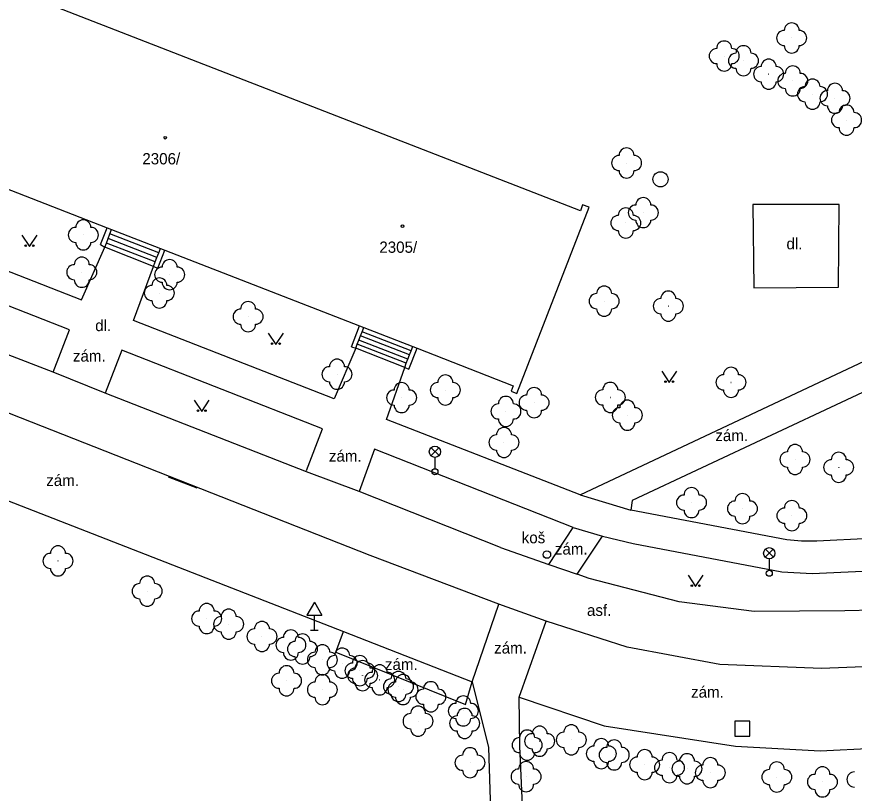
# Model space of a CAD drawing. Extents: x -737812 to -729375, y -1123000 to -1115500.
# Drawn here: x -736521.8 to -736466.2, y -1118705.7 to -1118654.2 of the extents above; entities that cross this region are included whole.
import ezdxf

# ---------------------------------------------------------------- set-up
doc = ezdxf.new("R2010")
doc.units = 0
for name, color, linetype in [('Doplněk polohopisu', 7, 'Continuous'), ('Doplňkové značky', 7, 'Continuous'), ('Hranice - ploty_ zdi', 7, 'Continuous'), ('Komunikace', 7, 'Continuous'), ('Pomocné popisy', 7, 'Continuous'), ('Povr_ zn_ inž_ sítí - el_', 7, 'Continuous'), ('Povr_ zn_ inž_ sítí - kan_', 7, 'Continuous'), ('Stavební objekty', 7, 'Continuous'), ('Zeleň', 7, 'Continuous'), ('Značky druhů budov', 7, 'Continuous'), ('Značky druhů pozemků', 7, 'Continuous'), ('Čísla popisná', 7, 'Continuous')]:
    doc.layers.add(name, color=color, linetype=linetype)

msp = doc.modelspace()

# ---------------------------------------------------------------- linework, layer by layer
at = {"layer": 'Doplněk polohopisu'}
for p, q in [((-736484.58, -1118691.17), (-736482.9, -1118688.66)), ((-736488.41, -1118699.34), (-736482.78, -1118701.25)), ((-736482.78, -1118701.25), (-736474.07, -1118702.58)), ((-736474.07, -1118702.58), (-736468.44, -1118702.9)), ((-736468.44, -1118702.9), (-736458.11, -1118702.4))]:
    msp.add_line(p, q, dxfattribs=at)
for points in [[(-736525.87, -1118664.93), (-736527.38, -1118669.1), (-736517.46, -1118672.97)], [(-736472.85, -1118672.17), (-736467.22, -1118672.12), (-736467.18, -1118666.63), (-736472.91, -1118666.64), (-736472.85, -1118672.17)], [(-736517.46, -1118672.97), (-736515.93, -1118669.47)], [(-736518.26, -1118674.95), (-736528.16, -1118671.09), (-736529.19, -1118673.99)], [(-736500.69, -1118679.54), (-736514.01, -1118674.33), (-736512.69, -1118670.75)], [(-736547.34, -1118673.74), (-736548.07, -1118676.15), (-736525.93, -1118684.9), (-736500.09, -1118694.98)], [(-736519.36, -1118677.76), (-736518.26, -1118674.95)], [(-736484.37, -1118685.91), (-736461.71, -1118675.25)], [(-736502.53, -1118684.29), (-736501.47, -1118681.52), (-736514.8, -1118676.31), (-736515.89, -1118679.16)], [(-736484.37, -1118685.91), (-736497.22, -1118680.9), (-736496.02, -1118677.45)], [(-736461.61, -1118678.31), (-736462.42, -1118677.61), (-736480.91, -1118686.29), (-736481.01, -1118686.92)], [(-736484.83, -1118688.07), (-736498.02, -1118682.87), (-736499.04, -1118685.69)], [(-736484.37, -1118685.91), (-736481.01, -1118686.92)], [(-736470.65, -1118688.9), (-736481.01, -1118686.92)], [(-736486.45, -1118690.52), (-736484.83, -1118688.07)], [(-736484.83, -1118688.07), (-736482.9, -1118688.66)], [(-736482.9, -1118688.66), (-736480.86, -1118689.13), (-736470.99, -1118691.02)], [(-736461.55, -1118688.62), (-736468.66, -1118688.99), (-736469.69, -1118688.98), (-736470.65, -1118688.9)], [(-736470.99, -1118691.02), (-736468.97, -1118691.13), (-736456.08, -1118690.53), (-736455.93, -1118693.32)], [(-736491.53, -1118698.32), (-736489.76, -1118693.16)], [(-736488.41, -1118699.34), (-736486.62, -1118694.29)], [(-736500.6, -1118696.36), (-736500.09, -1118694.98)], [(-736500.09, -1118694.98), (-736491.53, -1118698.32)], [(-736500.6, -1118696.36), (-736491.99, -1118699.83), (-736491.53, -1118698.32)], [(-736491.53, -1118698.32), (-736490.46, -1118702.67)], [(-736488.38, -1118702.6), (-736488.41, -1118699.34)], [(-736490.46, -1118702.67), (-736490.17, -1118711.73), (-736490.68, -1118711.77)], [(-736470.13, -1118730.78), (-736487.07, -1118731.55), (-736488.38, -1118702.6)]]:
    msp.add_lwpolyline(points, dxfattribs=at)
at = {"layer": 'Doplňkové značky'}
for p, q in [((-736502.01, -1118693.024), (-736502.51, -1118693.89)), ((-736502.01, -1118693.024), (-736501.51, -1118693.89)), ((-736502.51, -1118693.89), (-736501.51, -1118693.89)), ((-736502.01, -1118694.89), (-736502.01, -1118693.89)), ((-736502.26, -1118694.89), (-736501.76, -1118694.89))]:
    msp.add_line(p, q, dxfattribs=at)
for radius in [0.25, 0.0005]:
    msp.add_circle((-736486.581, -1118689.87), radius, dxfattribs=at)
at = {"layer": 'Hranice - ploty_ zdi'}
for points in [[(-736516.2, -1118669.29), (-736515.77, -1118668.18)], [(-736515.93, -1118669.47), (-736515.82, -1118669.19), (-736515.7, -1118668.89), (-736515.59, -1118668.59), (-736515.47, -1118668.29)], [(-736512.46, -1118670.15), (-736515.7, -1118668.89)], [(-736512.34, -1118669.85), (-736515.59, -1118668.59)], [(-736516.2, -1118669.29), (-736515.93, -1118669.47)], [(-736512.69, -1118670.75), (-736515.93, -1118669.47)], [(-736512.57, -1118670.45), (-736515.82, -1118669.19)], [(-736512.69, -1118670.75), (-736512.57, -1118670.45), (-736512.46, -1118670.15), (-736512.34, -1118669.85), (-736512.23, -1118669.56)], [(-736512.4, -1118670.85), (-736511.94, -1118669.67)], [(-736512.69, -1118670.75), (-736512.4, -1118670.85)], [(-736499.56, -1118676.09), (-736499.02, -1118674.69)], [(-736499.27, -1118676.16), (-736499.17, -1118675.91), (-736499.06, -1118675.63), (-736498.96, -1118675.35), (-736498.85, -1118675.08), (-736498.74, -1118674.8)], [(-736495.59, -1118676.34), (-736498.85, -1118675.08)], [(-736495.8, -1118676.9), (-736499.06, -1118675.63)], [(-736495.7, -1118676.62), (-736498.96, -1118675.35)], [(-736499.56, -1118676.09), (-736499.27, -1118676.16)], [(-736496.02, -1118677.45), (-736499.27, -1118676.16)], [(-736495.91, -1118677.17), (-736499.17, -1118675.91)], [(-736496.02, -1118677.45), (-736495.91, -1118677.17), (-736495.8, -1118676.9), (-736495.7, -1118676.62), (-736495.59, -1118676.34), (-736495.48, -1118676.07)], [(-736495.74, -1118677.56), (-736495.2, -1118676.18)], [(-736496.02, -1118677.45), (-736495.74, -1118677.56)]]:
    msp.add_lwpolyline(points, dxfattribs=at)
at = {"layer": 'Komunikace'}
for p, q in [((-736489.67, -1118689.41), (-736499.04, -1118685.69)), ((-736483.78, -1118691.45), (-736484.58, -1118691.17)), ((-736477.81, -1118693.01), (-736483.78, -1118691.45)), ((-736472.82, -1118693.65), (-736477.81, -1118693.01)), ((-736455.93, -1118693.32), (-736466.8, -1118693.61)), ((-736466.8, -1118693.61), (-736472.82, -1118693.65))]:
    msp.add_line(p, q, dxfattribs=at)
for points in [[(-736458.28, -1118697.03), (-736468.36, -1118697.44), (-736475.1, -1118697.17), (-736481.26, -1118696.01), (-736486.62, -1118694.29), (-736489.76, -1118693.16), (-736498.32, -1118689.93), (-736524.36, -1118679.69), (-736549.85, -1118669.69)], [(-736519.36, -1118677.76), (-736529.19, -1118673.99)], [(-736499.27, -1118676.16), (-736500.69, -1118679.54)], [(-736515.89, -1118679.16), (-736519.36, -1118677.76)], [(-736502.54, -1118684.37), (-736515.89, -1118679.16)], [(-736499.04, -1118685.69), (-736502.54, -1118684.37)], [(-736511.72, -1118684.7), (-736509.81, -1118685.43)], [(-736489.67, -1118689.41), (-736486.45, -1118690.52)], [(-736486.45, -1118690.52), (-736484.58, -1118691.17)]]:
    msp.add_lwpolyline(points, dxfattribs=at)
at = {"layer": 'Povr_ zn_ inž_ sítí - el_'}
for p, q in [((-736494.274, -1118683.308), (-736493.746, -1118682.78)), ((-736493.738, -1118683.305), (-736494.266, -1118682.776)), ((-736494.01, -1118683.42), (-736494.01, -1118684.17)), ((-736472.084, -1118690.048), (-736471.556, -1118689.52)), ((-736471.548, -1118690.045), (-736472.076, -1118689.516)), ((-736471.82, -1118690.16), (-736471.82, -1118690.91))]:
    msp.add_line(p, q, dxfattribs=at)
for centre, radius in [((-736494.01, -1118683.045), 0.375), ((-736494.01, -1118684.37), 0.2), ((-736471.82, -1118689.785), 0.375), ((-736471.82, -1118691.11), 0.2)]:
    msp.add_circle(centre, radius, dxfattribs=at)
at = {"layer": 'Povr_ zn_ inž_ sítí - kan_'}
for p, q in [((-736473.11, -1118700.93), (-736474.11, -1118700.93)), ((-736474.11, -1118700.93), (-736474.11, -1118701.93)), ((-736473.11, -1118701.93), (-736473.11, -1118700.93)), ((-736474.11, -1118701.93), (-736473.11, -1118701.93))]:
    msp.add_line(p, q, dxfattribs=at)
msp.add_circle((-736479.04, -1118664.96), 0.5, dxfattribs=at)
at = {"layer": 'Stavební objekty'}
for points in [[(-736484.36, -1118667.05), (-736531.02, -1118648.92)], [(-736535.67, -1118660.44), (-736529.17, -1118662.97), (-736528.86, -1118663.09), (-736525.64, -1118664.34), (-736525.36, -1118664.45), (-736515.77, -1118668.18), (-736515.47, -1118668.29), (-736512.23, -1118669.56), (-736511.94, -1118669.67), (-736499.02, -1118674.69), (-736498.74, -1118674.8), (-736495.48, -1118676.07), (-736495.2, -1118676.18), (-736488.81, -1118678.66)], [(-736484.21, -1118666.66), (-736484.36, -1118667.05)], [(-736483.78, -1118666.8), (-736484.21, -1118666.66)], [(-736488.57, -1118679.19), (-736483.78, -1118666.8)], [(-736488.81, -1118678.66), (-736488.96, -1118679.03)], [(-736488.96, -1118679.03), (-736488.57, -1118679.19)]]:
    msp.add_lwpolyline(points, dxfattribs=at)
at = {"layer": 'Zeleň'}
for centre in [(-736470.33, -1118655.58), (-736474.81, -1118656.78), (-736473.53, -1118657.09), (-736471.86, -1118657.98), (-736470.26, -1118658.43), (-736468.95, -1118659.31), (-736467.46, -1118659.58), (-736466.69, -1118661.03), (-736481.29, -1118663.88), (-736480.18, -1118667.17), (-736481.34, -1118667.86), (-736517.35, -1118668.65), (-736517.45, -1118671.13), (-736511.62, -1118671.29), (-736512.3, -1118672.51), (-736482.78, -1118673.05), (-736478.52, -1118673.38), (-736506.41, -1118674.08), (-736500.51, -1118677.9), (-736493.32, -1118678.95), (-736474.36, -1118678.44), (-736496.22, -1118679.45), (-736482.37, -1118679.44), (-736487.43, -1118679.79), (-736489.3, -1118680.37), (-736481.24, -1118680.62), (-736489.43, -1118682.43), (-736470.11, -1118683.56), (-736467.21, -1118684.08), (-736476.98, -1118686.42), (-736473.6, -1118686.82), (-736470.32, -1118687.29), (-736519.03, -1118690.29), (-736513.11, -1118692.3), (-736509.16, -1118694.12), (-736507.7, -1118694.49), (-736505.49, -1118695.31), (-736503.57, -1118695.87), (-736502.8, -1118696.14), (-736501.48, -1118696.86), (-736500.17, -1118697.08), (-736498.99, -1118697.58), (-736503.86, -1118698.25), (-736498.81, -1118697.91), (-736497.68, -1118698.19), (-736501.48, -1118698.84), (-736496.43, -1118698.63), (-736496.13, -1118698.83), (-736494.28, -1118699.31), (-736492.13, -1118700.25), (-736495.13, -1118700.93), (-736492.04, -1118701.08), (-736487.06, -1118702.26), (-736484.96, -1118702.17), (-736487.89, -1118702.52), (-736482.97, -1118703.09), (-736482.11, -1118703.17), (-736491.68, -1118703.69), (-736480.09, -1118703.82), (-736478.44, -1118704.02), (-736477.28, -1118704.09), (-736475.73, -1118704.35), (-736487.96, -1118704.61), (-736471.32, -1118704.64), (-736468.29, -1118704.96)]:
    msp.add_circle(centre, 0.0005, dxfattribs=at)
for centre, start, end in [((-736470.33, -1118655.08), 360, 180), ((-736470.83, -1118655.58), 90, 270), ((-736469.83, -1118655.58), 270, 90), ((-736474.81, -1118656.28), 360, 180), ((-736473.53, -1118656.59), 360, 180), ((-736470.33, -1118656.08), 180, 360), ((-736475.31, -1118656.78), 90, 270), ((-736474.03, -1118657.09), 90, 270), ((-736474.31, -1118656.78), 270, 90), ((-736473.03, -1118657.09), 270, 90), ((-736474.81, -1118657.28), 180, 360), ((-736471.86, -1118657.48), 360, 180), ((-736473.53, -1118657.59), 180, 360), ((-736472.36, -1118657.98), 90, 270), ((-736471.36, -1118657.98), 270, 90), ((-736470.26, -1118657.93), 360, 180), ((-736470.76, -1118658.43), 90, 270), ((-736469.76, -1118658.43), 270, 90), ((-736468.95, -1118658.81), 360, 180), ((-736471.86, -1118658.48), 180, 360), ((-736470.26, -1118658.93), 180, 360), ((-736469.45, -1118659.31), 90, 270), ((-736468.45, -1118659.31), 270, 90), ((-736467.46, -1118659.08), 360, 180), ((-736467.96, -1118659.58), 90, 270), ((-736466.96, -1118659.58), 270, 90), ((-736468.95, -1118659.81), 180, 360), ((-736467.46, -1118660.08), 180, 360), ((-736466.69, -1118660.53), 360, 180), ((-736467.19, -1118661.03), 90, 270), ((-736466.19, -1118661.03), 270, 90), ((-736466.69, -1118661.53), 180, 360), ((-736481.79, -1118663.88), 90, 270), ((-736481.29, -1118663.38), 360, 180), ((-736480.79, -1118663.88), 270, 90), ((-736481.29, -1118664.38), 180, 360), ((-736480.18, -1118666.67), 360, 180), ((-736480.68, -1118667.17), 90, 270), ((-736479.68, -1118667.17), 270, 90), ((-736481.34, -1118667.36), 360, 180), ((-736517.35, -1118668.15), 360, 180), ((-736481.84, -1118667.86), 90, 270), ((-736480.84, -1118667.86), 270, 90), ((-736480.18, -1118667.67), 180, 360), ((-736517.85, -1118668.65), 90, 270), ((-736516.85, -1118668.65), 270, 90), ((-736481.34, -1118668.36), 180, 360), ((-736517.35, -1118669.15), 180, 360), ((-736517.95, -1118671.13), 90, 270), ((-736517.45, -1118670.63), 360, 180), ((-736516.95, -1118671.13), 270, 90), ((-736511.62, -1118670.79), 360, 180), ((-736512.12, -1118671.29), 90, 270), ((-736511.12, -1118671.29), 270, 90), ((-736517.45, -1118671.63), 180, 360), ((-736512.3, -1118672.01), 360, 180), ((-736512.8, -1118672.51), 90, 270), ((-736511.62, -1118671.79), 180, 360), ((-736511.8, -1118672.51), 270, 90), ((-736482.78, -1118672.55), 360, 180), ((-736483.28, -1118673.05), 90, 270), ((-736482.28, -1118673.05), 270, 90), ((-736478.52, -1118672.88), 360, 180), ((-736512.3, -1118673.01), 180, 360), ((-736506.41, -1118673.58), 360, 180), ((-736479.02, -1118673.38), 90, 270), ((-736478.02, -1118673.38), 270, 90), ((-736506.91, -1118674.08), 90, 270), ((-736505.91, -1118674.08), 270, 90), ((-736482.78, -1118673.55), 180, 360), ((-736478.52, -1118673.88), 180, 360), ((-736506.41, -1118674.58), 180, 360), ((-736500.51, -1118677.4), 360, 180), ((-736501.01, -1118677.9), 90, 270), ((-736500.01, -1118677.9), 270, 90), ((-736474.36, -1118677.94), 360, 180), ((-736500.51, -1118678.4), 180, 360), ((-736493.32, -1118678.45), 360, 180), ((-736474.86, -1118678.44), 90, 270), ((-736473.86, -1118678.44), 270, 90), ((-736496.72, -1118679.45), 90, 270), ((-736496.22, -1118678.95), 360, 180), ((-736495.72, -1118679.45), 270, 90), ((-736493.82, -1118678.95), 90, 270), ((-736492.82, -1118678.95), 270, 90), ((-736487.43, -1118679.29), 360, 180), ((-736482.87, -1118679.44), 90, 270), ((-736482.37, -1118678.94), 360, 180), ((-736481.87, -1118679.44), 270, 90), ((-736474.36, -1118678.94), 180, 360), ((-736493.32, -1118679.45), 180, 360), ((-736489.3, -1118679.87), 360, 180), ((-736487.93, -1118679.79), 90, 270), ((-736486.93, -1118679.79), 270, 90), ((-736496.22, -1118679.95), 180, 360), ((-736489.8, -1118680.37), 90, 270), ((-736488.8, -1118680.37), 270, 90), ((-736482.37, -1118679.94), 180, 360), ((-736481.24, -1118680.12), 360, 180), ((-736487.43, -1118680.29), 180, 360), ((-736481.74, -1118680.62), 90, 270), ((-736480.74, -1118680.62), 270, 90), ((-736489.3, -1118680.87), 180, 360), ((-736481.24, -1118681.12), 180, 360), ((-736489.43, -1118681.93), 360, 180), ((-736489.93, -1118682.43), 90, 270), ((-736488.93, -1118682.43), 270, 90), ((-736470.11, -1118683.06), 360, 180), ((-736489.43, -1118682.93), 180, 360), ((-736470.61, -1118683.56), 90, 270), ((-736469.61, -1118683.56), 270, 90), ((-736467.21, -1118683.58), 360, 180), ((-736467.71, -1118684.08), 90, 270), ((-736466.71, -1118684.08), 270, 90), ((-736470.11, -1118684.06), 180, 360), ((-736467.21, -1118684.58), 180, 360), ((-736476.98, -1118685.92), 360, 180), ((-736477.48, -1118686.42), 90, 270), ((-736476.48, -1118686.42), 270, 90), ((-736473.6, -1118686.32), 360, 180), ((-736474.1, -1118686.82), 90, 270), ((-736473.1, -1118686.82), 270, 90), ((-736470.32, -1118686.79), 360, 180), ((-736476.98, -1118686.92), 180, 360), ((-736473.6, -1118687.32), 180, 360), ((-736470.82, -1118687.29), 90, 270), ((-736469.82, -1118687.29), 270, 90), ((-736470.32, -1118687.79), 180, 360), ((-736519.03, -1118689.79), 360, 180), ((-736519.53, -1118690.29), 90, 270), ((-736518.53, -1118690.29), 270, 90), ((-736519.03, -1118690.79), 180, 360), ((-736513.11, -1118691.8), 360, 180), ((-736513.61, -1118692.3), 90, 270), ((-736512.61, -1118692.3), 270, 90), ((-736513.11, -1118692.8), 180, 360), ((-736509.16, -1118693.62), 360, 180), ((-736509.66, -1118694.12), 90, 270), ((-736508.2, -1118694.49), 90, 270), ((-736508.66, -1118694.12), 270, 90), ((-736507.7, -1118693.99), 360, 180), ((-736507.2, -1118694.49), 270, 90), ((-736505.49, -1118694.81), 360, 180), ((-736509.16, -1118694.62), 180, 360), ((-736507.7, -1118694.99), 180, 360), ((-736505.99, -1118695.31), 90, 270), ((-736504.99, -1118695.31), 270, 90), ((-736503.57, -1118695.37), 360, 180), ((-736504.07, -1118695.87), 90, 270), ((-736503.3, -1118696.14), 90, 270), ((-736502.8, -1118695.64), 360, 180), ((-736503.07, -1118695.87), 270, 90), ((-736502.3, -1118696.14), 270, 90), ((-736505.49, -1118695.81), 180, 360), ((-736501.48, -1118696.36), 360, 180), ((-736500.17, -1118696.58), 360, 180), ((-736503.57, -1118696.37), 180, 360), ((-736502.8, -1118696.64), 180, 360), ((-736501.98, -1118696.86), 90, 270), ((-736500.67, -1118697.08), 90, 270), ((-736500.98, -1118696.86), 270, 90), ((-736499.67, -1118697.08), 270, 90), ((-736498.99, -1118697.08), 360, 180), ((-736503.86, -1118697.75), 360, 180), ((-736499.49, -1118697.58), 90, 270), ((-736498.81, -1118697.41), 360, 180), ((-736498.49, -1118697.58), 270, 90), ((-736497.68, -1118697.69), 360, 180), ((-736504.36, -1118698.25), 90, 270), ((-736503.36, -1118698.25), 270, 90), ((-736501.48, -1118697.36), 180, 360), ((-736501.48, -1118698.34), 360, 180), ((-736500.17, -1118697.58), 180, 360), ((-736499.31, -1118697.91), 90, 270), ((-736498.18, -1118698.19), 90, 270), ((-736498.31, -1118697.91), 270, 90), ((-736497.18, -1118698.19), 270, 90), ((-736496.43, -1118698.13), 360, 180), ((-736496.13, -1118698.33), 360, 180), ((-736501.98, -1118698.84), 90, 270), ((-736500.98, -1118698.84), 270, 90), ((-736498.99, -1118698.08), 180, 360), ((-736498.81, -1118698.41), 180, 360), ((-736496.93, -1118698.63), 90, 270), ((-736496.63, -1118698.83), 90, 270), ((-736495.93, -1118698.63), 270, 90), ((-736495.63, -1118698.83), 270, 90), ((-736494.28, -1118698.81), 360, 180), ((-736503.86, -1118698.75), 180, 360), ((-736497.68, -1118698.69), 180, 360), ((-736494.78, -1118699.31), 90, 270), ((-736493.78, -1118699.31), 270, 90), ((-736501.48, -1118699.34), 180, 360), ((-736496.43, -1118699.13), 180, 360), ((-736496.13, -1118699.33), 180, 360), ((-736492.13, -1118699.75), 360, 180), ((-736495.13, -1118700.43), 360, 180), ((-736494.28, -1118699.81), 180, 360), ((-736492.63, -1118700.25), 90, 270), ((-736492.04, -1118700.58), 360, 180), ((-736491.63, -1118700.25), 270, 90), ((-736495.63, -1118700.93), 90, 270), ((-736494.63, -1118700.93), 270, 90), ((-736492.54, -1118701.08), 90, 270), ((-736491.54, -1118701.08), 270, 90), ((-736492.13, -1118700.75), 180, 360), ((-736484.96, -1118701.67), 360, 180), ((-736495.13, -1118701.43), 180, 360), ((-736492.04, -1118701.58), 180, 360), ((-736487.89, -1118702.02), 360, 180), ((-736487.56, -1118702.26), 90, 270), ((-736487.06, -1118701.76), 360, 180), ((-736486.56, -1118702.26), 270, 90), ((-736485.46, -1118702.17), 90, 270), ((-736484.46, -1118702.17), 270, 90), ((-736488.39, -1118702.52), 90, 270), ((-736487.39, -1118702.52), 270, 90), ((-736482.97, -1118702.59), 360, 180), ((-736482.11, -1118702.67), 360, 180), ((-736491.68, -1118703.19), 360, 180), ((-736487.06, -1118702.76), 180, 360), ((-736484.96, -1118702.67), 180, 360), ((-736483.47, -1118703.09), 90, 270), ((-736482.61, -1118703.17), 90, 270), ((-736482.47, -1118703.09), 270, 90), ((-736481.61, -1118703.17), 270, 90), ((-736480.09, -1118703.32), 360, 180), ((-736492.18, -1118703.69), 90, 270), ((-736491.18, -1118703.69), 270, 90), ((-736487.89, -1118703.02), 180, 360), ((-736480.59, -1118703.82), 90, 270), ((-736479.59, -1118703.82), 270, 90), ((-736478.44, -1118703.52), 360, 180), ((-736477.28, -1118703.59), 360, 180), ((-736475.73, -1118703.85), 360, 180), ((-736487.96, -1118704.11), 360, 180), ((-736482.97, -1118703.59), 180, 360), ((-736482.11, -1118703.67), 180, 360), ((-736478.94, -1118704.02), 90, 270), ((-736477.78, -1118704.09), 90, 270), ((-736477.94, -1118704.02), 270, 90), ((-736476.78, -1118704.09), 270, 90), ((-736476.23, -1118704.35), 90, 270), ((-736475.23, -1118704.35), 270, 90), ((-736471.32, -1118704.14), 360, 180), ((-736468.29, -1118704.46), 360, 180), ((-736491.68, -1118704.19), 180, 360), ((-736488.46, -1118704.61), 90, 270), ((-736487.46, -1118704.61), 270, 90), ((-736480.09, -1118704.32), 180, 360), ((-736478.44, -1118704.52), 180, 360), ((-736471.82, -1118704.64), 90, 270), ((-736470.82, -1118704.64), 270, 90), ((-736468.79, -1118704.96), 90, 270), ((-736467.79, -1118704.96), 270, 90), ((-736466.17, -1118704.8), 90, 270), ((-736477.28, -1118704.59), 180, 360), ((-736475.73, -1118704.85), 180, 360), ((-736487.96, -1118705.11), 180, 360), ((-736471.32, -1118705.14), 180, 360), ((-736468.29, -1118705.46), 180, 360)]:
    msp.add_arc(centre, 0.5, start, end, dxfattribs=at)
at = {"layer": 'Značky druhů budov'}
for centre in [(-736511.91, -1118662.2), (-736496.16, -1118668.07)]:
    msp.add_circle(centre, 0.0875, dxfattribs=at)
at = {"layer": 'Značky druhů pozemků'}
for points in [[(-736521.42, -1118668.67), (-736520.92, -1118669.42), (-736520.42, -1118668.67)], [(-736505.07, -1118675.17), (-736504.57, -1118675.92), (-736504.07, -1118675.17)], [(-736478.96, -1118677.69), (-736478.46, -1118678.44), (-736477.96, -1118677.69)], [(-736509.99, -1118679.62), (-736509.49, -1118680.37), (-736508.99, -1118679.62)], [(-736477.21, -1118691.24), (-736476.71, -1118691.99), (-736476.21, -1118691.24)]]:
    msp.add_lwpolyline(points, dxfattribs=at)
for centre in [(-736521.17, -1118669.37), (-736520.67, -1118669.37), (-736504.82, -1118675.87), (-736504.32, -1118675.87), (-736478.71, -1118678.39), (-736478.21, -1118678.39), (-736509.74, -1118680.32), (-736509.24, -1118680.32), (-736476.96, -1118691.94), (-736476.46, -1118691.94)]:
    msp.add_circle(centre, 0.05, dxfattribs=at)

# ---------------------------------------------------------------- texts
at = {"layer": 'Pomocné popisy'}
for s, p in [('dl.', (-736470.68, -1118669.61)), ('dl.', (-736516.56, -1118675.04)), ('zám.', (-736518.04, -1118677.06)), ('zám.', (-736475.4, -1118682.34)), ('zám.', (-736501.05, -1118683.7)), ('zám.', (-736519.81, -1118685.32)), ('koš', (-736488.25, -1118689.12)), ('zám.', (-736486.05, -1118689.87)), ('asf.', (-736483.92, -1118693.94)), ('zám.', (-736490.08, -1118696.44)), ('zám.', (-736497.33, -1118697.53)), ('zám.', (-736477.01, -1118699.37))]:
    msp.add_text(s, height=0.75, dxfattribs=at).set_placement(p)
at = {"layer": 'Čísla popisná'}
for s, p in [('2306/', (-736513.43, -1118663.97)), ('2305/', (-736497.7, -1118669.84))]:
    msp.add_text(s, height=0.75, dxfattribs=at).set_placement(p)

doc.saveas('drawing.dxf')
